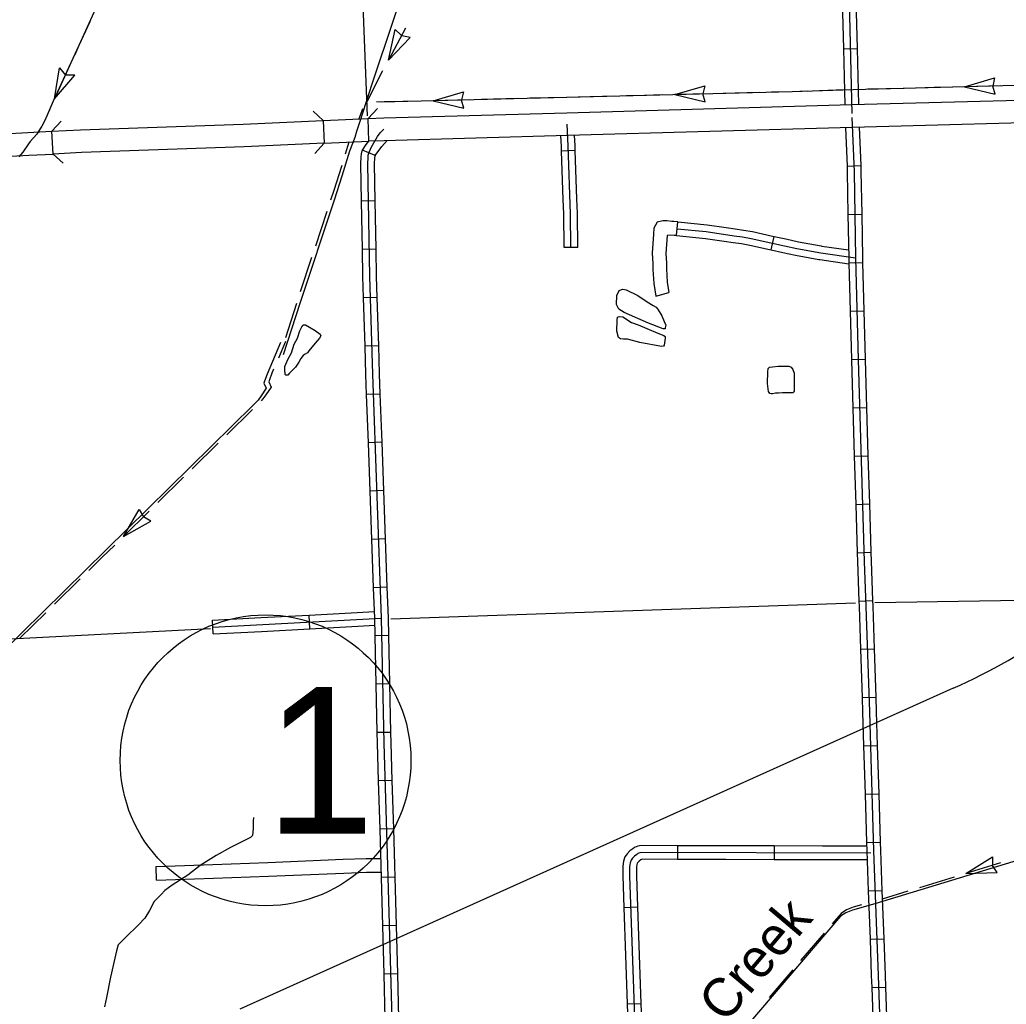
# Model space of a CAD drawing. Extents: x 1164457 to 1439835, y 1590918 to 1773502.
# Drawn here: x 1283501 to 1294282, y 1641151 to 1651905 of the extents above; entities that cross this region are included whole.
import ezdxf

# ---------------------------------------------------------------- set-up
doc = ezdxf.new("R2010")
doc.units = 0
for name, color, linetype in [('Level 10', 7, 'Continuous'), ('Level 32', 7, 'Continuous'), ('Level 35', 7, 'Continuous'), ('Level 37', 7, 'Continuous'), ('Level 43', 7, 'Continuous'), ('Level 45', 7, 'Continuous'), ('Level 46', 7, 'Continuous'), ('Level 5', 7, 'Continuous'), ('R_Draft', 7, 'Continuous')]:
    doc.layers.add(name, color=color, linetype=linetype)

msp = doc.modelspace()

# ---------------------------------------------------------------- linework, layer by layer
at = {"layer": 'Level 10'}
for points in [[(1287307, 1650827), (1287478, 1650833), (1289479, 1650888), (1292591, 1650978), (1295263, 1651049), (1296484, 1651061), (1297847, 1651088), (1298006, 1651084), (1298096, 1651075), (1298177, 1651063), (1298222, 1651053), (1298267, 1651041)], [(1298267, 1651041), (1298145, 1650815), (1298065, 1650827), (1297990, 1650835), (1297847, 1650838), (1296487, 1650811), (1295268, 1650799), (1292598, 1650728), (1289486, 1650639), (1287484, 1650583), (1287317, 1650578), (1287307, 1650827)], [(1283853, 1650687), (1284166, 1650703), (1285942, 1650766), (1286817, 1650805), (1286828, 1650556)], [(1286817, 1650805), (1287305, 1650827)], [(1283325, 1650660), (1283588, 1650674), (1283853, 1650687)], [(1286828, 1650556), (1285952, 1650516), (1284177, 1650453), (1283865, 1650438), (1283853, 1650687)], [(1286828, 1650556), (1287317, 1650578)], [(1283339, 1650411), (1283601, 1650425), (1283865, 1650438)]]:
    msp.add_lwpolyline(points, dxfattribs=at)
at = {"layer": 'Level 32'}
for p, q in [((1292502, 1651588), (1292652, 1651591)), ((1287386, 1650423), (1287248, 1650480)), ((1292542, 1650305), (1292692, 1650311)), ((1287386, 1649926), (1287236, 1649924)), ((1292552, 1649779), (1292702, 1649781)), ((1287396, 1649398), (1287246, 1649396)), ((1292562, 1649250), (1292712, 1649254)), ((1287408, 1648872), (1287258, 1648867)), ((1292576, 1648722), (1292726, 1648726)), ((1287424, 1648344), (1287274, 1648339)), ((1292589, 1648195), (1292739, 1648199)), ((1287441, 1647816), (1287292, 1647811)), ((1292605, 1647667), (1292755, 1647671)), ((1287460, 1647289), (1287311, 1647283)), ((1292621, 1647139), (1292771, 1647143)), ((1287479, 1646761), (1287330, 1646756)), ((1292637, 1646611), (1292787, 1646616)), ((1287499, 1646233), (1287349, 1646228)), ((1292652, 1646083), (1292802, 1646088)), ((1287518, 1645706), (1287368, 1645700)), ((1292671, 1645555), (1292821, 1645561)), ((1287534, 1645177), (1287384, 1645174)), ((1292689, 1645028), (1292839, 1645033)), ((1287546, 1644649), (1287396, 1644646)), ((1292706, 1644500), (1292856, 1644505)), ((1287558, 1644121), (1287408, 1644118)), ((1292722, 1643972), (1292872, 1643977)), ((1287572, 1643594), (1287422, 1643590)), ((1292739, 1643445), (1292889, 1643449)), ((1287588, 1643066), (1287438, 1643062)), ((1292755, 1642917), (1292905, 1642921)), ((1287603, 1642538), (1287453, 1642534)), ((1292774, 1642389), (1292924, 1642394)), ((1287618, 1642011), (1287468, 1642006)), ((1292793, 1641861), (1292943, 1641867)), ((1287632, 1641483), (1287482, 1641479)), ((1292812, 1641334), (1292962, 1641339))]:
    msp.add_line(p, q, dxfattribs=at)
for points in [[(1292488, 1654984), (1292514, 1654238), (1292594, 1650882)], [(1292489, 1652116), (1292502, 1651588)], [(1292639, 1652119), (1292652, 1651591)], [(1292502, 1651588), (1292517, 1650976)], [(1292652, 1651591), (1292667, 1650980)], [(1292595, 1650836), (1292619, 1650245), (1292636, 1649304), (1292664, 1648189), (1292730, 1645988), (1292749, 1645497), (1292786, 1644345), (1292833, 1642828), (1292882, 1641465), (1292922, 1640309), (1292929, 1640161)], [(1287657, 1638481), (1287598, 1639992), (1287570, 1640995), (1287524, 1642668), (1287485, 1644004), (1287455, 1645369), (1287359, 1648034), (1287326, 1649100), (1287304, 1650332), (1287308, 1650400), (1287310, 1650427), (1287316, 1650448), (1287341, 1650511), (1287409, 1650629), (1287441, 1650669), (1287481, 1650708)], [(1292525, 1650726), (1292542, 1650305)], [(1292675, 1650730), (1292692, 1650311)], [(1287248, 1650480), (1287286, 1650541), (1287315, 1650578)], [(1287386, 1650423), (1287459, 1650521), (1287518, 1650584)], [(1287236, 1649924), (1287229, 1650333), (1287233, 1650405), (1287236, 1650439), (1287244, 1650472), (1287248, 1650480)], [(1287386, 1649926), (1287379, 1650330), (1287383, 1650395), (1287384, 1650415), (1287387, 1650425), (1287386, 1650423)], [(1292542, 1650305), (1292544, 1650243), (1292552, 1649779)], [(1292692, 1650311), (1292694, 1650248), (1292702, 1649781)], [(1287246, 1649396), (1287236, 1649924)], [(1287396, 1649398), (1287386, 1649926)], [(1292552, 1649779), (1292561, 1649302), (1292562, 1649250)], [(1292702, 1649781), (1292711, 1649305), (1292712, 1649254)], [(1287258, 1648867), (1287251, 1649099), (1287246, 1649396)], [(1287408, 1648872), (1287401, 1649102), (1287396, 1649398)], [(1292562, 1649250), (1292576, 1648722)], [(1292712, 1649254), (1292726, 1648726)], [(1287274, 1648339), (1287258, 1648867)], [(1287424, 1648344), (1287408, 1648872)], [(1292576, 1648722), (1292589, 1648195)], [(1292726, 1648726), (1292739, 1648199)], [(1287292, 1647811), (1287284, 1648031), (1287274, 1648339)], [(1287441, 1647816), (1287433, 1648036), (1287424, 1648344)], [(1292589, 1648195), (1292590, 1648187), (1292605, 1647667)], [(1292739, 1648199), (1292739, 1648191), (1292755, 1647671)], [(1287311, 1647283), (1287292, 1647811)], [(1287460, 1647289), (1287441, 1647816)], [(1292605, 1647667), (1292621, 1647139)], [(1292755, 1647671), (1292771, 1647143)], [(1287330, 1646756), (1287311, 1647283)], [(1287479, 1646761), (1287460, 1647289)], [(1292621, 1647139), (1292637, 1646611)], [(1292771, 1647143), (1292787, 1646616)], [(1287349, 1646228), (1287330, 1646756)], [(1287499, 1646233), (1287479, 1646761)], [(1292637, 1646611), (1292652, 1646083)], [(1292787, 1646616), (1292802, 1646088)], [(1287368, 1645700), (1287349, 1646228)], [(1287518, 1645706), (1287499, 1646233)], [(1292652, 1646083), (1292655, 1645986), (1292671, 1645555)], [(1292802, 1646088), (1292805, 1645991), (1292821, 1645561)], [(1287384, 1645174), (1287380, 1645367), (1287368, 1645700)], [(1287534, 1645177), (1287530, 1645371), (1287518, 1645706)], [(1292671, 1645555), (1292674, 1645494), (1292689, 1645028)], [(1292821, 1645561), (1292823, 1645499), (1292839, 1645033)], [(1287396, 1644646), (1287384, 1645174)], [(1287546, 1644649), (1287534, 1645177)], [(1292689, 1645028), (1292706, 1644500)], [(1292839, 1645033), (1292856, 1644505)], [(1287408, 1644118), (1287396, 1644646)], [(1287558, 1644121), (1287546, 1644649)], [(1292706, 1644500), (1292711, 1644342), (1292722, 1643972)], [(1292856, 1644505), (1292861, 1644347), (1292872, 1643977)], [(1287422, 1643590), (1287410, 1644002), (1287408, 1644118)], [(1287572, 1643594), (1287560, 1644006), (1287558, 1644121)], [(1292722, 1643972), (1292739, 1643445)], [(1292872, 1643977), (1292889, 1643449)], [(1287438, 1643062), (1287422, 1643590)], [(1287588, 1643066), (1287572, 1643594)], [(1292889, 1643449), (1292905, 1642921)], [(1292739, 1643445), (1292755, 1642917)], [(1287453, 1642534), (1287449, 1642666), (1287438, 1643062)], [(1287603, 1642538), (1287599, 1642671), (1287588, 1643066)], [(1292755, 1642917), (1292758, 1642825), (1292774, 1642389)], [(1292905, 1642921), (1292908, 1642830), (1292924, 1642394)], [(1287468, 1642006), (1287453, 1642534)], [(1287618, 1642011), (1287603, 1642538)], [(1292774, 1642389), (1292793, 1641861)], [(1292924, 1642394), (1292943, 1641867)], [(1287482, 1641479), (1287468, 1642006)], [(1287632, 1641483), (1287618, 1642011)], [(1292793, 1641861), (1292807, 1641463), (1292812, 1641334)], [(1292943, 1641867), (1292957, 1641468), (1292962, 1641339)], [(1287497, 1640951), (1287495, 1640993), (1287482, 1641479)], [(1287647, 1640955), (1287645, 1640997), (1287632, 1641483)], [(1292812, 1641334), (1292830, 1640806)], [(1292962, 1641339), (1292980, 1640811)]]:
    msp.add_lwpolyline(points, dxfattribs=at)
at = {"layer": 'Level 35'}
for points in [[(1290047, 1648743), (1290023, 1648794), (1290026, 1648893), (1290050, 1648947), (1290093, 1648961), (1290130, 1648953), (1290256, 1648893)], [(1290256, 1648893), (1290359, 1648824), (1290425, 1648785), (1290457, 1648764), (1290477, 1648735), (1290518, 1648671), (1290545, 1648607), (1290560, 1648568), (1290556, 1648538), (1290553, 1648527), (1290534, 1648527), (1290371, 1648592), (1290108, 1648708), (1290047, 1648743)], [(1290277, 1648378), (1290141, 1648414), (1290099, 1648415), (1290065, 1648418), (1290043, 1648435), (1290026, 1648504), (1290029, 1648625), (1290033, 1648655), (1290051, 1648664), (1290090, 1648658), (1290187, 1648596), (1290259, 1648571)], [(1286644, 1648267), (1286620, 1648251), (1286600, 1648237), (1286571, 1648204), (1286552, 1648163), (1286513, 1648111), (1286474, 1648069), (1286447, 1648041), (1286432, 1648024), (1286419, 1648023), (1286409, 1648023), (1286403, 1648031), (1286402, 1648040), (1286398, 1648072), (1286398, 1648089), (1286398, 1648116), (1286432, 1648194), (1286470, 1648267), (1286501, 1648360), (1286535, 1648426), (1286561, 1648508), (1286582, 1648552)], [(1286582, 1648552), (1286595, 1648566), (1286603, 1648574), (1286623, 1648572), (1286728, 1648509), (1286785, 1648471), (1286791, 1648452), (1286775, 1648427), (1286728, 1648373), (1286661, 1648288), (1286644, 1648267)], [(1290259, 1648571), (1290474, 1648482), (1290541, 1648457), (1290553, 1648444), (1290556, 1648426), (1290545, 1648349), (1290536, 1648339), (1290514, 1648335), (1290277, 1648378)], [(1291836, 1647830), (1291794, 1647825), (1291762, 1647825), (1291727, 1647820), (1291714, 1647820), (1291698, 1647823), (1291683, 1647845), (1291672, 1647931), (1291676, 1648059), (1291680, 1648095), (1291696, 1648109), (1291729, 1648114), (1291789, 1648120)], [(1291789, 1648120), (1291861, 1648122), (1291906, 1648120), (1291931, 1648111), (1291950, 1648085), (1291963, 1648043), (1291965, 1647845), (1291962, 1647835), (1291948, 1647831), (1291902, 1647831), (1291836, 1647830)]]:
    msp.add_lwpolyline(points, dxfattribs=at)
at = {"layer": 'Level 37'}
for points in [[(1286706, 1650907), (1286817, 1650805)], [(1287307, 1650827), (1287409, 1650937)], [(1283853, 1650687), (1283954, 1650798)], [(1287315, 1650578), (1287315, 1650578)], [(1286828, 1650556), (1286727, 1650445)], [(1283977, 1650337), (1283865, 1650438)]]:
    msp.add_lwpolyline(points, dxfattribs=at)
at = {"layer": 'Level 43'}
for p, q in [((1287529, 1651462), (1287603, 1651798)), ((1287603, 1651798), (1287671, 1651736)), ((1287529, 1651462), (1287767, 1651710)), ((1287767, 1651710), (1287678, 1651729)), ((1283879, 1651042), (1283937, 1651380)), ((1283937, 1651380), (1283999, 1651301)), ((1283879, 1651042), (1284104, 1651301)), ((1284104, 1651301), (1283999, 1651301)), ((1293826, 1651173), (1294155, 1651270)), ((1294155, 1651270), (1294134, 1651181)), ((1288020, 1651020), (1288349, 1651117)), ((1288349, 1651117), (1288328, 1651029)), ((1290659, 1651087), (1290988, 1651184)), ((1290988, 1651184), (1290967, 1651095)), ((1293826, 1651173), (1294160, 1651092)), ((1294160, 1651092), (1294134, 1651180)), ((1288020, 1651020), (1288354, 1650940)), ((1288354, 1650940), (1288328, 1651027)), ((1290659, 1651087), (1290993, 1651007)), ((1290993, 1651007), (1290967, 1651094)), ((1284633, 1646260), (1284807, 1646556)), ((1284807, 1646556), (1284852, 1646476)), ((1284932, 1646429), (1284853, 1646475)), ((1284633, 1646260), (1284932, 1646429)), ((1293839, 1642578), (1294130, 1642760)), ((1294130, 1642760), (1294133, 1642669)), ((1293839, 1642578), (1294182, 1642590)), ((1294182, 1642590), (1294133, 1642667))]:
    msp.add_line(p, q, dxfattribs=at)
for points in [[(1285972, 1656094), (1285853, 1655596), (1285723, 1655093), (1284148, 1651624), (1283867, 1651015), (1283812, 1650889), (1283776, 1650804), (1283741, 1650742), (1283716, 1650703), (1283686, 1650655), (1283650, 1650616), (1283614, 1650575), (1283595, 1650549), (1283536, 1650458), (1283490, 1650408)], [(1287826, 1652627), (1287347, 1651201), (1287216, 1650794), (1287182, 1650683), (1287164, 1650620), (1287103, 1650468), (1287021, 1650195), (1286936, 1649933), (1286561, 1648806), (1286381, 1648245)], [(1284265, 1651882), (1284148, 1651624), (1284101, 1651521)], [(1287716, 1651812), (1287529, 1651462)], [(1284045, 1651402), (1283879, 1651042)], [(1287467, 1651346), (1287463, 1651339), (1287285, 1650995)], [(1296765, 1651265), (1296601, 1651239), (1296278, 1651247), (1296247, 1651240), (1296201, 1651239), (1296154, 1651233), (1292609, 1651141), (1291941, 1651119), (1287455, 1651006), (1287398, 1651010)], [(1291583, 1651110), (1291187, 1651100)], [(1292111, 1651125), (1291941, 1651119), (1291715, 1651114)], [(1292513, 1651138), (1292242, 1651129)], [(1293166, 1651155), (1292770, 1651145)], [(1293496, 1651164), (1293298, 1651159)], [(1293694, 1651169), (1293496, 1651164)], [(1294222, 1651183), (1293826, 1651173)], [(1287888, 1651017), (1287483, 1651007)], [(1288416, 1651030), (1288020, 1651020)], [(1288944, 1651044), (1288548, 1651034)], [(1289471, 1651057), (1289076, 1651047)], [(1289999, 1651070), (1289603, 1651060)], [(1290329, 1651079), (1290131, 1651074)], [(1290527, 1651084), (1290329, 1651079)], [(1291055, 1651097), (1290659, 1651087)], [(1283826, 1650921), (1283812, 1650889), (1283776, 1650804), (1283741, 1650742), (1283701, 1650680)], [(1287247, 1650932), (1287239, 1650910), (1287207, 1650823)], [(1287098, 1650568), (1287059, 1650437)], [(1287021, 1650311), (1287018, 1650301), (1286933, 1650039), (1286898, 1649934)], [(1286857, 1649809), (1286732, 1649433)], [(1286690, 1649308), (1286565, 1648932)], [(1286525, 1648806), (1286404, 1648429)], [(1286351, 1648378), (1286204, 1648033), (1286176, 1647957), (1286170, 1647935), (1286193, 1647880), (1286138, 1647795), (1286106, 1647749), (1286053, 1647695), (1282375, 1644081), (1282304, 1644007), (1282246, 1643958), (1282201, 1643921), (1282112, 1643860), (1282051, 1643821), (1281962, 1643759), (1281824, 1643693), (1281699, 1643632), (1281555, 1643576), (1281394, 1643521), (1281268, 1643490), (1281206, 1643480), (1279983, 1643426), (1276734, 1643276), (1274083, 1643172)], [(1286405, 1648391), (1286327, 1648209)], [(1286275, 1648088), (1286257, 1648046), (1286229, 1647970), (1286223, 1647949), (1286247, 1647893), (1286191, 1647808), (1286159, 1647763), (1286138, 1647741)], [(1286045, 1647648), (1285763, 1647370)], [(1285668, 1647278), (1285386, 1647000)], [(1285292, 1646908), (1285009, 1646630)], [(1284915, 1646538), (1284633, 1646260)], [(1284539, 1646167), (1284398, 1646029)], [(1284398, 1646029), (1284256, 1645890)], [(1284162, 1645797), (1283880, 1645520)], [(1283786, 1645427), (1283503, 1645150)], [(1295497, 1643271), (1295234, 1643085), (1295106, 1642997), (1295046, 1642953), (1294942, 1642894), (1294831, 1642848), (1294690, 1642809), (1292844, 1642246), (1292603, 1642180), (1292530, 1642151), (1292471, 1642112), (1291148, 1640567)], [(1286056, 1643191), (1286051, 1643149), (1286051, 1643069), (1286043, 1642994), (1286022, 1642973), (1285941, 1642934), (1285803, 1642864), (1285649, 1642777), (1285472, 1642668), (1285337, 1642560), (1285165, 1642451), (1285085, 1642393), (1285048, 1642348), (1284968, 1642272), (1284920, 1642174), (1284869, 1642092), (1284801, 1642021), (1284654, 1641875), (1284576, 1641798), (1284557, 1641733), (1284492, 1641448), (1284448, 1641225), (1284427, 1641122)], [(1294218, 1642694), (1293839, 1642578)], [(1293523, 1642482), (1293334, 1642424)], [(1293713, 1642540), (1293523, 1642482)], [(1293208, 1642385), (1292927, 1642300)], [(1292701, 1642236), (1292609, 1642211), (1292536, 1642182), (1292477, 1642143), (1292379, 1642028)], [(1292293, 1641928), (1292035, 1641627)], [(1291949, 1641527), (1291692, 1641226)]]:
    msp.add_lwpolyline(points, dxfattribs=at)
at = {"layer": 'Level 45'}
for p, q in [((1289572, 1650476), (1289422, 1650470)), ((1290678, 1649547), (1290693, 1649697)), ((1291713, 1649391), (1291744, 1649538)), ((1289600, 1649418), (1289450, 1649417)), ((1286670, 1645252), (1286662, 1645402)), ((1285615, 1645196), (1285607, 1645345)), ((1290691, 1642883), (1290691, 1642733)), ((1291747, 1642880), (1291747, 1642730)), ((1290102, 1642209), (1290252, 1642215)), ((1290140, 1641154), (1290290, 1641159))]:
    msp.add_line(p, q, dxfattribs=at)
for points in [[(1289525, 1649417), (1289521, 1649785), (1289495, 1650528), (1289483, 1650763)], [(1289422, 1650470), (1289420, 1650524), (1289415, 1650637)], [(1289572, 1650476), (1289570, 1650531), (1289565, 1650641)], [(1289441, 1649943), (1289422, 1650470)], [(1289590, 1649948), (1289572, 1650476)], [(1289450, 1649417), (1289446, 1649783), (1289441, 1649943)], [(1289600, 1649418), (1289596, 1649787), (1289590, 1649948)], [(1290686, 1649622), (1291003, 1649591), (1291309, 1649546), (1291399, 1649533), (1291495, 1649516), (1291710, 1649469), (1291858, 1649437), (1291995, 1649406), (1292256, 1649359), (1292636, 1649304)], [(1290693, 1649697), (1291012, 1649666), (1291221, 1649635)], [(1291221, 1649635), (1291320, 1649621), (1291411, 1649607), (1291510, 1649590), (1291726, 1649542), (1291744, 1649538)], [(1290678, 1649547), (1290994, 1649517), (1291199, 1649487)], [(1291199, 1649487), (1291298, 1649472), (1291387, 1649459), (1291480, 1649442), (1291694, 1649396), (1291713, 1649391)], [(1291744, 1649538), (1291874, 1649510), (1292010, 1649480), (1292260, 1649434)], [(1291713, 1649391), (1291842, 1649364), (1291980, 1649333), (1292233, 1649287)], [(1292260, 1649434), (1292268, 1649433), (1292559, 1649391)], [(1292233, 1649287), (1292244, 1649285), (1292562, 1649238)], [(1286135, 1645374), (1286662, 1645402)], [(1286662, 1645402), (1287189, 1645430)], [(1287189, 1645430), (1287377, 1645440)], [(1285607, 1645345), (1286135, 1645374)], [(1285611, 1645271), (1287455, 1645369)], [(1287197, 1645280), (1287381, 1645290)], [(1285615, 1645196), (1286143, 1645224)], [(1286143, 1645224), (1286670, 1645252)], [(1286670, 1645252), (1287197, 1645280)], [(1290691, 1642883), (1290292, 1642884), (1290255, 1642876), (1290220, 1642862), (1290200, 1642849), (1290168, 1642825), (1290140, 1642795), (1290129, 1642780)], [(1292803, 1642802), (1290299, 1642809), (1290276, 1642804), (1290255, 1642796), (1290243, 1642788), (1290218, 1642769), (1290198, 1642747), (1290182, 1642726), (1290172, 1642697), (1290166, 1642653), (1290165, 1642553), (1290239, 1640496), (1290240, 1640188), (1290240, 1640151), (1290241, 1640130), (1290243, 1640119), (1290253, 1640104), (1290264, 1640098), (1290282, 1640098), (1290309, 1640098), (1290385, 1640099), (1291199, 1640103), (1291766, 1640124), (1292929, 1640161)], [(1291219, 1642881), (1290691, 1642883)], [(1291747, 1642880), (1291219, 1642881)], [(1292275, 1642878), (1291747, 1642880)], [(1292756, 1642877), (1292275, 1642878)], [(1290129, 1642780), (1290115, 1642761), (1290099, 1642714), (1290091, 1642658), (1290090, 1642552), (1290102, 1642209)], [(1290691, 1642733), (1290306, 1642734), (1290297, 1642732), (1290290, 1642729), (1290287, 1642727), (1290269, 1642713), (1290256, 1642700), (1290250, 1642691)], [(1291219, 1642731), (1290691, 1642733)], [(1291747, 1642730), (1291219, 1642731)], [(1292275, 1642728), (1291747, 1642730)], [(1292761, 1642727), (1292275, 1642728)], [(1290250, 1642691), (1290250, 1642691), (1290246, 1642679), (1290241, 1642647), (1290240, 1642554), (1290252, 1642215)], [(1290102, 1642209), (1290121, 1641682)], [(1290252, 1642215), (1290271, 1641687)], [(1290121, 1641682), (1290140, 1641154)], [(1290271, 1641687), (1290290, 1641159)], [(1290140, 1641154), (1290159, 1640626)], [(1290290, 1641159), (1290309, 1640632)]]:
    msp.add_lwpolyline(points, dxfattribs=at)
at = {"layer": 'Level 46'}
for points in [[(1290693, 1649697), (1290650, 1649700), (1290626, 1649700), (1290571, 1649707), (1290528, 1649707), (1290467, 1649692), (1290429, 1649630), (1290428, 1649563), (1290412, 1649355), (1290418, 1649241), (1290419, 1649178), (1290429, 1649024), (1290451, 1648885), (1290596, 1648927)], [(1290678, 1649547), (1290654, 1649547), (1290610, 1649551), (1290577, 1649549), (1290562, 1649353), (1290568, 1649246), (1290569, 1649184), (1290578, 1649040), (1290596, 1648927)], [(1284997, 1642507), (1284991, 1642657), (1285612, 1642679), (1286213, 1642699), (1287037, 1642734), (1287287, 1642743), (1287447, 1642743)], [(1284997, 1642507), (1285617, 1642529), (1286219, 1642549), (1287043, 1642584), (1287290, 1642593), (1287451, 1642593)]]:
    msp.add_lwpolyline(points, dxfattribs=at)
at = {"layer": 'Level 5'}
for points in [[(1287099, 1655966), (1287298, 1650854)], [(1297879, 1645616), (1292846, 1645537)], [(1292633, 1645532), (1287555, 1645356)], [(1282271, 1645083), (1285586, 1645255)]]:
    msp.add_lwpolyline(points, dxfattribs=at)
at = {"layer": 'R_Draft'}
msp.add_line((1293701, 1644602), (1285907, 1641096), dxfattribs=at)
msp.add_circle((1286187, 1643815), 1589, dxfattribs=at)
msp.add_arc((1290567, 1651569), 7639, 294.2214, 314.4714, dxfattribs=at)

# ---------------------------------------------------------------- texts
at = {"layer": 'Level 43'}
msp.add_text('Creek', height=422, rotation=49.8163, dxfattribs=at).set_placement((1291210, 1640930))
at = {"layer": 'R_Draft'}
msp.add_text('1', height=1600, dxfattribs=at).set_placement((1286187, 1643015))

doc.saveas('drawing.dxf')
